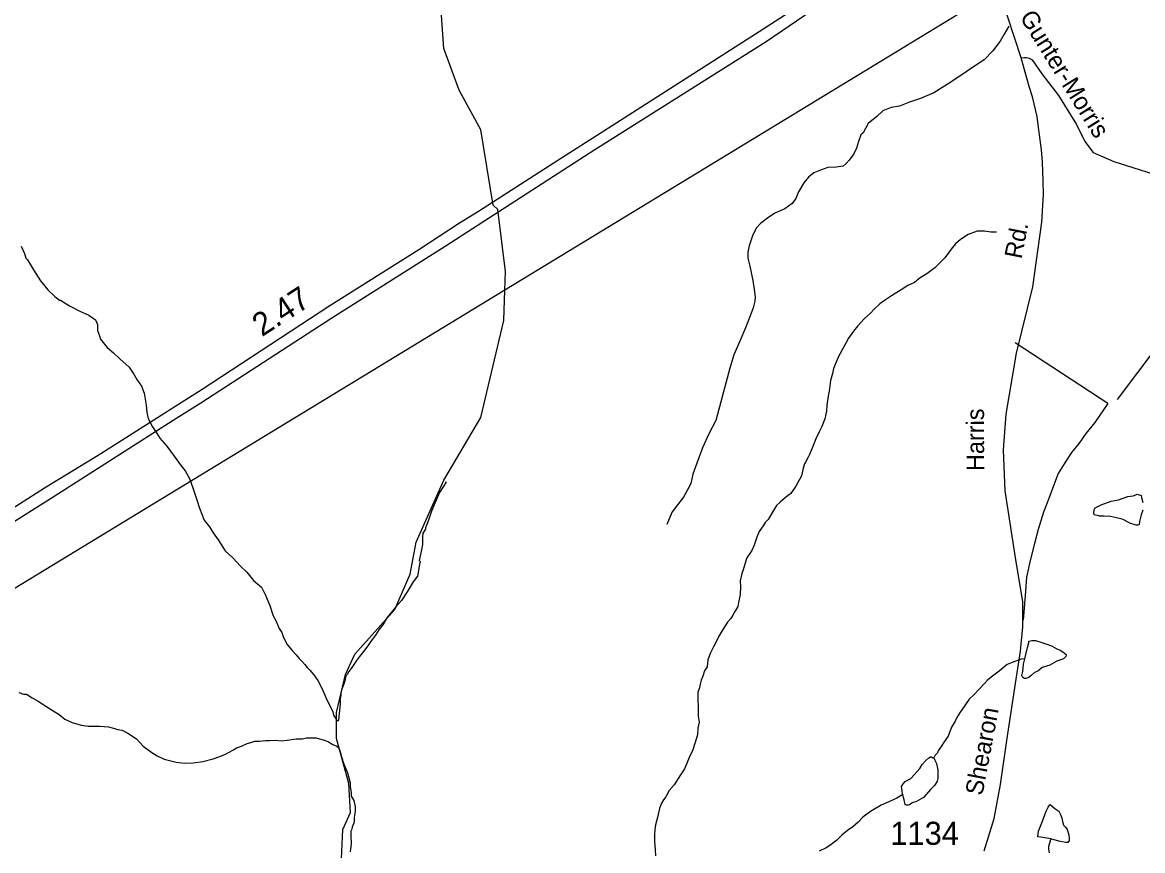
# Model space of a CAD drawing. Extents: x 2001466 to 2224147, y 644118 to 847247.
# Drawn here: x 2011219 to 2017291, y 690599 to 695087 of the extents above; entities that cross this region are included whole.
import ezdxf

# ---------------------------------------------------------------- set-up
doc = ezdxf.new("R2010")
doc.units = 0
for name, color, linetype in [('Exist Hydrographic Creek Single Shore', 7, 'Continuous'), ('Exist Hydrographic Misc Water Feature', 7, 'Continuous'), ('Exist Road Non-System Type 51', 7, 'Continuous'), ('Exist Road Primary US Divided Attributed', 7, 'Continuous'), ('Exist Road Primary US Mileage Hundredths English Label', 7, 'Continuous'), ('Exist Road Secondary Structure Standard Bridge Number Label', 7, 'Continuous'), ('Exist Road Secondary Type 41 Attributed', 7, 'Continuous'), ('Exist Road Secondary Type 51 Attributed', 7, 'Continuous'), ('Exist Road Secondary Type 51 Label', 7, 'Continuous'), ('Exist Road Secondary Type 51 Number Label', 7, 'Continuous'), ('Exist Utilities Electrical Transmission Line', 7, 'Continuous')]:
    doc.layers.add(name, color=color, linetype=linetype)

msp = doc.modelspace()

# ---------------------------------------------------------------- linework, layer by layer
at = {"layer": 'Exist Hydrographic Creek Single Shore'}
for points in [[(2013834, 693635.4), (2013837.4, 693737.2), (2013795.4, 694072.7), (2013770.4, 694096.2), (2013703.5, 694504.4), (2013586.4, 694720.1), (2013503.4, 694944.9), (2013461.6, 695536.4), (2013477.6, 695670.6), (2013677.5, 695922.4), (2013702.5, 696322.2), (2013843.6, 696903.4), (2013843.6, 697113.4), (2013743.5, 697269.6), (2013493.6, 697520.8), (2013334.6, 697796.3), (2013284.6, 697945), (2013292.6, 698154.8), (2013434.5, 698404.6), (2013567.6, 698503.6), (2013717.7, 698681), (2013925.6, 698811.3), (2014425.5, 698870)], [(2013314.3, 689948.3), (2013264.3, 689972.3), (2013147.4, 690073.1), (2013014.3, 690262.8), (2012947.3, 690513.6), (2012955.3, 690713.5), (2012997.3, 690804.6), (2012988.3, 690962.2), (2012922.3, 691206.4), (2012922.3, 691347.5), (2012971.3, 691553.2), (2013021.3, 691663.7), (2013238.5, 691905.4), (2013321.3, 692097.3), (2013354.3, 692270.5), (2013504.4, 692605.4), (2013704.3, 692945.9), (2013828.4, 693471.6), (2013834, 693635.4)]]:
    msp.add_lwpolyline(points, dxfattribs=at)
at = {"layer": 'Exist Hydrographic Misc Water Feature'}
for points in [[(2016499, 693949.1), (2016468.9, 693949.1), (2016434.8, 693955), (2016394.8, 693955), (2016345, 693937), (2016304.8, 693911), (2016277.1, 693887), (2016261.1, 693867), (2016243.1, 693842.9), (2016219.1, 693810.9), (2016207, 693798.9), (2016193.1, 693784.9), (2016165, 693756.9), (2016121.1, 693724.8), (2016085.2, 693702.8), (2016055.1, 693676.8), (2016019.2, 693660.9), (2015983.1, 693636.8), (2015929.2, 693604.8), (2015897.2, 693582.8), (2015867.2, 693560.7), (2015835.2, 693532.7), (2015815.4, 693510.7), (2015781.3, 693480.7), (2015747.3, 693442.7), (2015723.3, 693412.6), (2015697.5, 693374.6), (2015671.4, 693328.7), (2015643.3, 693276.6), (2015629.4, 693244.6), (2015615.4, 693210.6), (2015609.5, 693184.6), (2015599.4, 693146.6), (2015591.4, 693088.6), (2015587.5, 693060.7), (2015579.5, 693012.6), (2015577.7, 692980.6), (2015567.7, 692938.7), (2015551.7, 692896.7), (2015539.6, 692870.6), (2015519.7, 692830.6), (2015507.8, 692796.6), (2015485.8, 692744.6), (2015477.8, 692730.6), (2015463.7, 692702.6), (2015457.7, 692694.6), (2015451.8, 692670.6), (2015442, 692628.6), (2015411.8, 692572.6), (2015383.9, 692534.6), (2015355.8, 692512.5), (2015325.9, 692486.5), (2015306, 692468.5), (2015284.1, 692432.5), (2015261.9, 692392.5), (2015245.9, 692376.5), (2015234, 692358.5), (2015212.1, 692328.5), (2015200.2, 692296.4), (2015186.1, 692254.4), (2015172.1, 692224.5), (2015146.1, 692184.5), (2015134.2, 692150.4), (2015126.2, 692120.4), (2015118.2, 692100.5), (2015110.2, 692060.5), (2015112.2, 692028.4), (2015110.2, 691986.4), (2015100.3, 691942.5), (2015096.4, 691920.5), (2015084.3, 691900.4), (2015070.4, 691874.4), (2015058.3, 691856.4), (2015040.5, 691836.5), (2015016.3, 691796.5), (2014994.3, 691760.4), (2014980.4, 691730.4), (2014964.4, 691702.4), (2014946.6, 691666.4), (2014934.5, 691632.4), (2014930.6, 691594.4), (2014916.4, 691572.4), (2014906.6, 691544.4), (2014898.6, 691522.4), (2014892.6, 691500.4), (2014888.5, 691480.4), (2014880.5, 691456.4), (2014880.5, 691420.4), (2014882.6, 691374.4), (2014882.8, 691326.4), (2014886.7, 691294.4), (2014880.7, 691262.4), (2014878.7, 691226.4), (2014864.7, 691178.4), (2014852.6, 691144.4), (2014832.7, 691102.4), (2014818.8, 691066.4), (2014808.8, 691042.4), (2014786.8, 691008.4), (2014752.8, 690954.3)], [(2011211.7, 693873.7), (2011229.8, 693833.8), (2011237.8, 693809.8), (2011247.6, 693799.8), (2011279.6, 693745.7), (2011317.7, 693685.8), (2011357.7, 693637.9), (2011395.9, 693601.9), (2011419.9, 693581.9), (2011425.8, 693581.9), (2011473.8, 693550), (2011529.8, 693522), (2011579.8, 693500), (2011615.9, 693474), (2011625.7, 693450), (2011625.9, 693416.1), (2011638, 693388.1), (2011641.9, 693370.1), (2011678, 693324.1), (2011713.9, 693296.1), (2011747.9, 693264.1), (2011798, 693218.2), (2011824, 693180.2), (2011840, 693152.2), (2011864, 693116.2), (2011880, 693078.2), (2011890, 693012.3), (2011894.1, 692972.3), (2011900.1, 692940.2), (2011924.1, 692894.3), (2011946.2, 692862.3), (2011964.3, 692834.3), (2012002.2, 692790.4), (2012042.2, 692736.4), (2012080.3, 692684.4), (2012102.3, 692656.5), (2012124.2, 692614.5), (2012144.3, 692558.4), (2012164.4, 692498.5), (2012178.3, 692454.5), (2012204.4, 692388.5), (2012232.5, 692352.6), (2012252.4, 692320.6), (2012280.5, 692282.6), (2012318.6, 692222.7), (2012360.4, 692184.6), (2012400.6, 692140.7), (2012436.5, 692106.7), (2012472.6, 692062.8), (2012514.4, 692026.8), (2012536.6, 691982.8), (2012560.6, 691926.8), (2012578.6, 691870.8), (2012592.6, 691844.9), (2012610.6, 691802.8), (2012624.7, 691780.9), (2012632.7, 691758.9), (2012652.8, 691716.9), (2012680.7, 691682.9), (2012702.7, 691659), (2012718.7, 691639), (2012734.7, 691624.9), (2012750.9, 691606.9), (2012763, 691591), (2012776.7, 691577), (2012798.8, 691551), (2012820.8, 691521), (2012840.9, 691483.1), (2012854.8, 691449.1), (2012866.9, 691419.1), (2012882.9, 691389.1), (2012901, 691351.1), (2012905.1, 691333.2), (2012913.1, 691321.1), (2012921, 691307.2), (2012927, 691303.2), (2012931.1, 691301.2)], [(2013516.1, 692597.3), (2013504.2, 692575.4), (2013480.2, 692539.4), (2013462.2, 692497.3), (2013436.3, 692437.3), (2013422.2, 692395.4), (2013414.2, 692375.3), (2013404.4, 692347.3), (2013404.4, 692341.3), (2013390.2, 692319.3), (2013388.4, 692299.3), (2013388.4, 692271.3), (2013388.4, 692259.4), (2013386.3, 692247.4), (2013382.4, 692229.3), (2013370.3, 692171.3), (2013374.4, 692165.3), (2013372.4, 692149.3), (2013360.5, 692085.3), (2013336.5, 692055.3), (2013304.5, 692001.3), (2013274.6, 691953.3), (2013242.6, 691919.3), (2013196.6, 691861.2), (2013178.6, 691829.2), (2013150.7, 691795.2), (2013132.7, 691765.2), (2013114.6, 691743.2), (2013094.7, 691713.2), (2013074.8, 691687.2), (2013046.7, 691651.1), (2013030.8, 691629.1), (2013014.8, 691607.2), (2013000.8, 691585.2), (2012988.7, 691569.2), (2012978.7, 691553.2), (2012972.7, 691545.2), (2012966.8, 691519.1), (2012962.9, 691505.1), (2012950.8, 691473.1), (2012944.8, 691453.2), (2012944.8, 691441.1), (2012940.9, 691419.2), (2012940.9, 691395.2), (2012938.9, 691357.1), (2012935, 691325.2), (2012932.9, 691305.2), (2012931.1, 691301.2)], [(2017291.7, 692443.8), (2017283.7, 692417.8), (2017273.7, 692381.7), (2017271.8, 692363.8), (2017265.7, 692361.8), (2017255.6, 692361.7), (2017221.8, 692373.7), (2017185.7, 692393.7), (2017149.8, 692401.7), (2017117.6, 692409.7), (2017081.8, 692411.7), (2017057.8, 692411.7), (2017045.7, 692413.6), (2017035.8, 692415.6), (2017027.8, 692417.6), (2017025.8, 692431.6), (2017027.8, 692443.6), (2017029.7, 692449.6), (2017033.8, 692455.6), (2017065.8, 692471.6), (2017119.7, 692491.7), (2017159.7, 692499.7), (2017211.6, 692517.7), (2017239.6, 692521.7), (2017253.6, 692525.7), (2017261.6, 692529.7), (2017283.5, 692523.7), (2017285.6, 692511.8), (2017291.5, 692485.7)], [(2016652.2, 691637.5), (2016666.3, 691699.5), (2016674.3, 691725.5), (2016674.3, 691733.5), (2016690.3, 691737.5), (2016710.2, 691737.5), (2016744.2, 691725.6), (2016772.1, 691717.5), (2016796.3, 691707.5), (2016826.3, 691691.5), (2016844.3, 691685.6), (2016858.3, 691675.6), (2016876.3, 691661.6), (2016876.3, 691657.6), (2016874.2, 691649.6), (2016868.3, 691643.6), (2016862.1, 691637.6), (2016826.3, 691625.6), (2016788.1, 691603.6), (2016746.3, 691591.6), (2016722.3, 691571.5), (2016704.3, 691563.5), (2016686.4, 691547.5), (2016674.3, 691537.5), (2016658.3, 691531.5), (2016650.3, 691531.5), (2016642.3, 691537.5), (2016638.4, 691543.5), (2016636.4, 691547.5), (2016642.3, 691569.5), (2016646.2, 691609.5), (2016652.2, 691637.5)], [(2016652.2, 691637.5), (2016632.3, 691635.5), (2016584.3, 691617.5), (2016556.4, 691607.4), (2016514.4, 691571.4), (2016470.3, 691539.3), (2016450.4, 691521.3), (2016434.4, 691503.3), (2016404.3, 691473.4), (2016378.4, 691445.4), (2016350.5, 691419.3), (2016334.6, 691395.3), (2016324.5, 691379.3), (2016302.6, 691349.3), (2016284.5, 691319.3), (2016274.5, 691299.3), (2016254.4, 691267.3), (2016236.5, 691219.3), (2016214.6, 691187.3), (2016198.6, 691163.2), (2016182.6, 691139.2), (2016178.5, 691129.2), (2016166.6, 691115.2), (2016158.6, 691101.2)], [(2011199.2, 691456), (2011225.1, 691446.1), (2011241.1, 691446.1), (2011273, 691426), (2011305.2, 691408), (2011347.1, 691382.1), (2011381.1, 691360.1), (2011419, 691336.2), (2011449.2, 691310.2), (2011489.2, 691292.2), (2011537.2, 691278.2), (2011575.1, 691272.3), (2011605.2, 691272.3), (2011639.1, 691272.3), (2011685.2, 691268.4), (2011713.1, 691262.4), (2011735, 691254.4), (2011759.2, 691250.4), (2011791.2, 691234.5), (2011837.1, 691204.4), (2011873.2, 691164.5), (2011921.2, 691130.5), (2011949.3, 691112.6), (2011987.2, 691094.6), (2012017.2, 691086.6), (2012053.3, 691078.6), (2012097.1, 691072.6), (2012145.3, 691074.7), (2012197.2, 691080.7), (2012253.2, 691096.7)], [(2012253.2, 691096.7), (2012289.1, 691108.8), (2012319.2, 691120.8), (2012339.1, 691132.8), (2012359.2, 691142.8), (2012379.1, 691154.8), (2012407.2, 691164.9), (2012437.1, 691178.8), (2012457.2, 691184.8), (2012479.2, 691190.8), (2012505.2, 691190.9), (2012537.2, 691194.9), (2012561.2, 691194.9), (2012589.1, 691196.9), (2012623.1, 691192.9), (2012655.1, 691197), (2012703.1, 691205), (2012736.9, 691205), (2012759.1, 691209), (2012784.9, 691209), (2012810.9, 691209.1), (2012829, 691205.1), (2012857.1, 691197.1), (2012879, 691187.2), (2012901, 691173.2), (2012922.9, 691165.2), (2012935, 691155.2)], [(2012935, 691155.2), (2012943.2, 691129.2), (2012949.1, 691107.1), (2012959.2, 691073.1), (2012981.1, 691019.2), (2012995.1, 690965.2), (2012995.1, 690945.2), (2013001.2, 690911.2), (2013001.2, 690893.2), (2013015.2, 690869.2), (2013023.2, 690835.2), (2013023.2, 690815.3), (2013021.3, 690799.3), (2013017.2, 690777.3), (2013017.2, 690753.3), (2013007.4, 690725.3), (2013005.3, 690715.3), (2012999.4, 690703.3), (2012999.4, 690681.3), (2013001.4, 690637.3), (2012995.3, 690591.3)], [(2015990.9, 690903.2), (2015988.8, 690907.2), (2015988.6, 690919.2), (2015986.8, 690935.1), (2015984.7, 690945.1), (2015992.7, 690961.1), (2016004.6, 690973.1), (2016034.8, 690989.2), (2016052.8, 691009.2), (2016082.7, 691043.2), (2016096.7, 691065.1), (2016116.8, 691087.2), (2016132.6, 691101.2), (2016140.6, 691107.2), (2016146.5, 691107.2), (2016154.5, 691101.2), (2016158.6, 691101.2)], [(2016158.6, 691101.2), (2016164.6, 691089.2), (2016174.6, 691071.2), (2016176.7, 691053.3), (2016180.8, 691035.3), (2016180.8, 691017.2), (2016180.8, 690989.3), (2016176.7, 690975.3), (2016164.8, 690953.3), (2016142.6, 690931.2), (2016102.8, 690887.2), (2016064.9, 690865.2), (2016042.8, 690857.2), (2016030.9, 690849.2), (2016020.8, 690845.2), (2016010.8, 690845.1), (2016004.8, 690849.2), (2015998.9, 690873.2), (2015994.8, 690887.2), (2015990.9, 690903.2)], [(2014752.8, 690954.3), (2014724.9, 690924.3), (2014707.1, 690890.3), (2014695, 690874.3), (2014681, 690852.3), (2014673, 690826.3), (2014660.9, 690778.3), (2014651.1, 690738.3), (2014647.2, 690712.3), (2014645.1, 690680.3), (2014645.1, 690650.3), (2014649, 690602.3), (2014651.3, 690570.3)], [(2015990.9, 690903.2), (2015958.9, 690883.2), (2015914.8, 690863.1), (2015874.8, 690845.1), (2015816.8, 690811), (2015774.8, 690779), (2015748.9, 690753), (2015721, 690727), (2015690.9, 690707), (2015661, 690683), (2015631, 690652.9), (2015594.9, 690626.9), (2015575, 690613), (2015537.1, 690594.9)], [(2016792.8, 690661.7), (2016772.7, 690665.7), (2016738.9, 690671.7), (2016722.9, 690673.7), (2016726.8, 690703.6), (2016744.9, 690749.7), (2016768.6, 690811.7), (2016778.7, 690833.6), (2016786.7, 690845.7), (2016790.8, 690847.7), (2016814.8, 690827.6), (2016836.7, 690811.7), (2016846.8, 690793.7), (2016852.7, 690773.7), (2016856.6, 690755.7), (2016862.8, 690735.7), (2016872.8, 690725.7), (2016882.7, 690713.7), (2016890.9, 690683.8), (2016892.9, 690661.7), (2016892.9, 690653.7), (2016884.9, 690641.7), (2016874.9, 690641.7), (2016836.7, 690649.7), (2016792.8, 690661.7)], [(2016792.8, 690661.7), (2016780.7, 690621.7), (2016780.7, 690605.7), (2016784.8, 690585.7)]]:
    msp.add_lwpolyline(points, dxfattribs=at)
at = {"layer": 'Exist Road Non-System Type 51'}
msp.add_line((2017103.1, 693022.1), (2016600.6, 693350.8), dxfattribs=at)
for points in [[(2016566.1, 695066.1), (2016540.5, 695022.3), (2016518.5, 694984.4), (2016478.6, 694932.2), (2016432.9, 694884.1), (2016369, 694842), (2016301, 694795.8), (2016231.3, 694749.6), (2016159.4, 694705.4), (2016087.5, 694673.3), (2016027.6, 694655.1), (2015973.7, 694633), (2015927.7, 694624.8), (2015883.8, 694606.7), (2015849.7, 694576.5), (2015804, 694538.5), (2015776.1, 694488.4), (2015764.1, 694476.5), (2015750.2, 694440.4), (2015740.2, 694404.4), (2015726.4, 694374.4), (2015700.5, 694340.4), (2015684.5, 694322.3), (2015668.5, 694308.2), (2015630.5, 694302.2), (2015584.5, 694299.9), (2015544.6, 694285.9), (2015508.7, 694271.9), (2015480.8, 694247.8), (2015454.8, 694217.8), (2015425, 694167.6), (2015411, 694131.6), (2015391.1, 694105.6), (2015351.3, 694075.4), (2015297.2, 694053.3), (2015257.2, 694025.2), (2015219.5, 693997.1), (2015197.6, 693973.2), (2015177.6, 693935), (2015157.8, 693875), (2015151.9, 693840.9), (2015151.8, 693809.1), (2015161.9, 693765.1), (2015178.1, 693687.1), (2015186.4, 693639.2), (2015190.3, 693599.1), (2015188.5, 693575.1), (2015180.5, 693539.1), (2015164.7, 693497), (2015138.7, 693430.9), (2015107, 693359), (2015075.1, 693284.8), (2015053.5, 693212.8), (2014978.1, 692928.7), (2014940.2, 692856.5), (2014906.4, 692780.6), (2014874.7, 692698.4), (2014852.7, 692638.5), (2014842.9, 692588.5), (2014825, 692554.4), (2014803.2, 692514.3), (2014769.3, 692472.2), (2014741.3, 692434.1), (2014729.4, 692408.2), (2014711.6, 692366.1)], [(2017103.1, 693022.1), (2017031.4, 692918), (2016983.6, 692859.7), (2016947.7, 692805.7), (2016905.9, 692755.5), (2016869.9, 692699.4), (2016834.1, 692641.3), (2016808.4, 692575.5), (2016782.4, 692507.4), (2016754.7, 692433.3), (2016724.9, 692339.1), (2016705, 692263.1), (2016681.3, 692171), (2016661.5, 692081), (2016653.8, 691981.2), (2016644.1, 691847.2)]]:
    msp.add_lwpolyline(points, dxfattribs=at)
at = {"layer": 'Exist Road Primary US Divided Attributed'}
for points in [[(2016354.4, 695769), (2015995.6, 695534.5), (2015641.4, 695312.8), (2015211.9, 695035), (2014351, 694485.4), (2014145.9, 694354.7), (2013691.2, 694062.6), (2013587.9, 693999), (2013367.8, 693854.8), (2012886, 693550.6), (2012194.3, 693097.4), (2011972.2, 692956), (2011644.8, 692748.7), (2011338.8, 692562.9), (2011067, 692388.7), (2010845.9, 692261.9), (2010157.6, 691873.1), (2010003.9, 691785.1), (2009218.8, 691345.2)], [(2009248.4, 691292), (2010017.6, 691725), (2010186.5, 691819.4), (2010841.9, 692187.2), (2011116.9, 692345.3), (2011367, 692502.3), (2012056.8, 692944.6), (2012186.4, 693025.1), (2012896.1, 693486), (2013510.3, 693873.6), (2014154.8, 694289.4), (2014322.1, 694397.2), (2014335.8, 694406.3), (2015251.3, 694982.5), (2015539.1, 695179.1), (2015976.9, 695455.1), (2016373.5, 695712.3)]]:
    msp.add_lwpolyline(points, dxfattribs=at)
at = {"layer": 'Exist Road Secondary Type 41 Attributed'}
msp.add_lwpolyline([(2016633.2, 694894.4), (2016650.9, 694896.8), (2016662, 694896.2), (2016675.8, 694893.1), (2016691.6, 694884.2), (2016744.8, 694808.7), (2016835.6, 694690.4), (2016932.7, 694534), (2016977.1, 694441.1), (2017023.5, 694381.9), (2017135.4, 694333.3), (2017454.2, 694231.9), (2017515.4, 694193.9), (2017568.2, 694126.3), (2017596.7, 694065), (2017643.2, 693891.8), (2017645.3, 693781.9), (2017617.8, 693693.2), (2017478.5, 693475.6), (2017152.3, 693042.5)], dxfattribs=at)
at = {"layer": 'Exist Road Secondary Type 51 Attributed'}
for points in [[(2016633.2, 694894.4), (2016523.3, 695232.5), (2016410.6, 695585.3), (2016386.2, 695669.5), (2016373.5, 695712.3)], [(2016431.3, 690597), (2016485.7, 690773.4), (2016520.5, 690956.2), (2016555.4, 691196), (2016597.6, 691481.2), (2016629.8, 691678.7), (2016642.4, 691811.8), (2016642.4, 691947), (2016600.2, 692198.4), (2016545.9, 692548.1), (2016537.4, 692769.9), (2016552.2, 692964.3), (2016607.6, 693293.9), (2016695.2, 693654.1), (2016744.3, 694004.8), (2016753.5, 694153.4), (2016751.7, 694225.6), (2016749, 694330), (2016742.7, 694396.5), (2016725.7, 694531.8), (2016719.2, 694577.3), (2016694.6, 694684), (2016675.9, 694739.7), (2016633.2, 694894.4)]]:
    msp.add_lwpolyline(points, dxfattribs=at)
at = {"layer": 'Exist Utilities Electrical Transmission Line'}
for points in [[(2016501.7, 695259.9), (2015960.7, 694928.7), (2013834, 693635.4)], [(2013834, 693635.4), (2009903.7, 691245.5), (2007802.8, 689924.1), (2007241.9, 689500.7), (2004309.3, 686963.9)]]:
    msp.add_lwpolyline(points, dxfattribs=at)

# ---------------------------------------------------------------- texts
at = {"layer": 'Exist Road Primary US Mileage Hundredths English Label'}
msp.add_text('2.47', height=125, rotation=32.99708, dxfattribs=at).set_placement((2012517.7, 693380.8))
at = {"layer": 'Exist Road Secondary Structure Standard Bridge Number Label'}
msp.add_text('103', height=1066.27, rotation=40, dxfattribs=at).set_placement((2017398.4, 689131.5))
at = {"layer": 'Exist Road Secondary Type 51 Label'}
for s, rotation, p in [('Gunter-Morris', 301.87015, (2016622, 695116)), ('Rd.', 78.8617, (2016634.5, 693801.1)), ('Harris', 90.20047, (2016432.4, 692655.6)), ('Shearon', 79.2484, (2016422.2, 690893.2))]:
    msp.add_text(s, height=95, rotation=rotation, dxfattribs=at).set_placement(p)
at = {"layer": 'Exist Road Secondary Type 51 Number Label'}
msp.add_text('1134', height=125, dxfattribs=at).set_placement((2015923.6, 690629.8))

doc.saveas('drawing.dxf')
